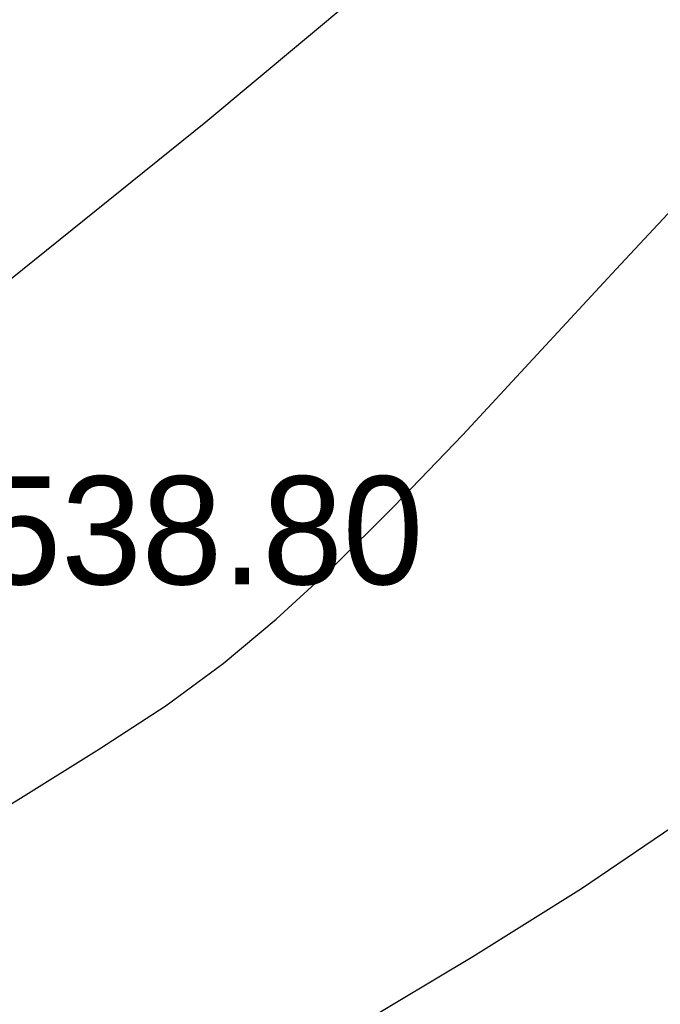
# Model space of a CAD drawing. Extents: x 0 to 362422, y 0 to 4201735.
# Tile 375 of 656: x 360293 to 360298, y 4200426 to 4200434. Entities that reach past the tile are written whole.
import ezdxf

# ---------------------------------------------------------------- set-up
doc = ezdxf.new("R2010")
doc.units = 0
doc.header["$LTSCALE"] = 0.5
doc.header["$MEASUREMENT"] = 0
doc.linetypes.add('CONTI', pattern=[0])
doc.layers.add('(004) Точки рельефа', color=7, linetype='Continuous')
doc.layers.add('GORIZDEFAULT', color=32, linetype='CONTI')
doc.layers.add('(032) Горизонтали утолщенные', color=32, linetype='Continuous', lineweight=30)
doc.layers.add('.', color=7, linetype='Continuous', lineweight=15)
doc.styles.add('D-431', font='txt')

# ---------------------------------------------------------------- blocks, each defined once
blk = doc.blocks.new('gergrgrre')
at = {"layer": '(032) Горизонтали утолщенные', "color": 32}
blk.add_polyline3d([(360289.7779, 4200422.6071, 538), (360291.02, 4200423.38, 538), (360292.32, 4200424.17, 538), (360293.53, 4200424.89, 538), (360294.62, 4200425.52, 538), (360295.61, 4200426.09, 538), (360296.53, 4200426.64, 538), (360297.41, 4200427.19, 538), (360298.29, 4200427.79, 538)], dxfattribs=at)
at = {"layer": 'GORIZDEFAULT', "color": 32}
for points in [[(360285.766, 4200427.0221, 539), (360287.26, 4200428.04, 539), (360289.1, 4200429.34, 539), (360290.93, 4200430.68, 539), (360292.69, 4200432.04, 539), (360294.37, 4200433.39, 539), (360295.95, 4200434.71, 539), (360297.41, 4200435.99, 539), (360298.75, 4200437.19, 539)], [(360287.8095, 4200424.7733, 538.5), (360288.47, 4200425.19, 538.5), (360289.86, 4200426.06, 538.5), (360291.08, 4200426.82, 538.5), (360292.07, 4200427.43, 538.5), (360292.87, 4200427.92, 538.5), (360293.51, 4200428.32, 538.5), (360294.05, 4200428.67, 538.5), (360294.51, 4200429.01, 538.5), (360294.94, 4200429.37, 538.5), (360295.39, 4200429.78, 538.5), (360295.89, 4200430.28, 538.5), (360296.45, 4200430.86, 538.5), (360297.05, 4200431.51, 538.5), (360297.69, 4200432.2, 538.5), (360298.37, 4200432.93, 538.5)]]:
    blk.add_polyline3d(points, dxfattribs=at)
at = {"layer": '(004) Точки рельефа', "style": 'D-431'}
blk.add_text('538.80', height=0.875, dxfattribs=at).set_placement((360292.55, 4200429.65))

msp = doc.modelspace()

# ---------------------------------------------------------------- hatches: boundary and pattern name
at = {"layer": '.', "ltscale": 0.149071}
h = msp.add_hatch(color=256, dxfattribs=at)
h.dxf.hatch_style = 1
h.set_gradient(color1=(255, 255, 255), tint=1)
h.paths.add_polyline_path([(359890.2408, 4200063.4759), (362234.445, 4200063.4759), (362234.349, 4201313.8917), (359890.2408, 4201328.8911)], flags=17)
h.paths.add_polyline_path([(359890.2408, 4200063.4759), (362234.445, 4200063.4759), (362234.445, 4201313.8911), (359890.2408, 4201328.8911)], flags=17)

# ---------------------------------------------------------------- block references
at = {"linetype": 'Continuous'}
msp.add_blockref('gergrgrre', (0, 0), dxfattribs=at)

doc.saveas('drawing.dxf')
